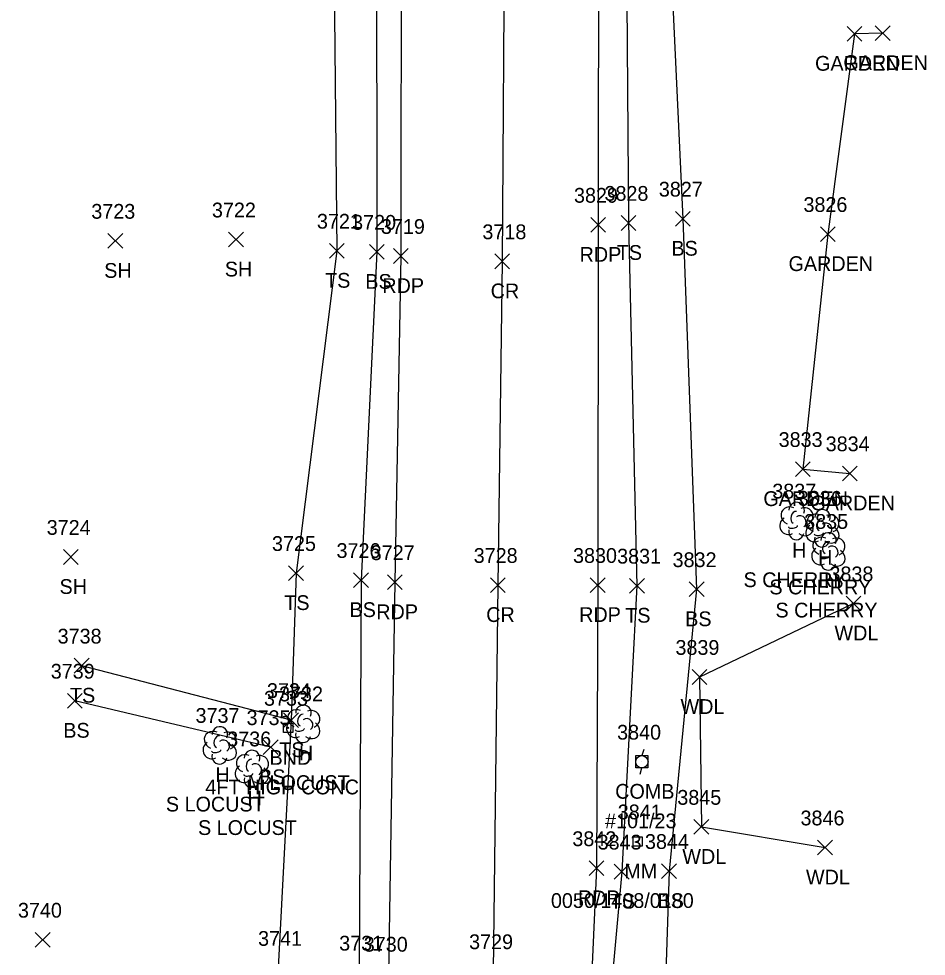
# Model space of a CAD drawing. Extents: x 1678863 to 1683592, y 407783 to 418211.
# Drawn here: x 1680286.8 to 1680409.7, y 414013.2 to 414140.2 of the extents above; entities that cross this region are included whole.
import ezdxf

# ---------------------------------------------------------------- set-up
doc = ezdxf.new("R2010")
doc.units = 0
for name, color, linetype in [('L_A', 7, 'Continuous'), ('L_C', 7, 'Continuous'), ('L_I', 7, 'Continuous'), ('L_TIC', 7, 'Continuous'), ('LAPB', 7, 'Continuous'), ('LAWA', 7, 'Continuous'), ('LELB', 7, 'Continuous'), ('Level 18', 7, 'Continuous'), ('LTD', 7, 'Continuous'), ('M_A', 7, 'Continuous'), ('M_C', 7, 'Continuous'), ('M_I', 7, 'Continuous'), ('P_A', 7, 'Continuous'), ('P_I', 7, 'Continuous'), ('P_TIC', 7, 'Continuous'), ('PET', 7, 'Continuous'), ('PRC', 7, 'Continuous'), ('S_A', 7, 'Continuous'), ('S_C', 7, 'Continuous'), ('S_I', 7, 'Continuous'), ('SRM', 7, 'Continuous'), ('U_A', 7, 'Continuous'), ('U_C', 7, 'Continuous'), ('U_I', 7, 'Continuous'), ('UP', 7, 'Continuous')]:
    doc.layers.add(name, color=color, linetype=linetype)

msp = doc.modelspace()

# ---------------------------------------------------------------- linework, layer by layer
at = {"layer": 'L_TIC'}
for points in [[(1680398.97, 414137.11), (1680400.97, 414139.11)], [(1680400.97, 414137.11), (1680398.97, 414139.11)], [(1680402.8, 414137.21), (1680404.8, 414139.21)], [(1680404.8, 414137.21), (1680402.8, 414139.21)], [(1680375.75, 414112.07), (1680377.75, 414114.07)], [(1680377.75, 414112.07), (1680375.75, 414114.07)], [(1680368.39, 414111.5), (1680370.39, 414113.5)], [(1680370.39, 414111.5), (1680368.39, 414113.5)], [(1680298.91, 414109.07), (1680300.91, 414111.07)], [(1680300.91, 414109.07), (1680298.91, 414111.07)], [(1680315.24, 414109.25), (1680317.24, 414111.25)], [(1680317.24, 414109.25), (1680315.24, 414111.25)], [(1680395.38, 414109.99), (1680397.38, 414111.99)], [(1680397.38, 414109.99), (1680395.38, 414111.99)], [(1680328.9, 414107.73), (1680330.9, 414109.73)], [(1680330.9, 414107.73), (1680328.9, 414109.73)], [(1680334.31, 414107.58), (1680336.31, 414109.58)], [(1680336.31, 414107.58), (1680334.31, 414109.58)], [(1680391.97, 414078.17), (1680393.97, 414080.17)], [(1680393.97, 414078.17), (1680391.97, 414080.17)], [(1680398.34, 414077.59), (1680400.34, 414079.59)], [(1680400.34, 414077.59), (1680398.34, 414079.59)], [(1680292.87, 414066.27), (1680294.87, 414068.27)], [(1680294.87, 414066.27), (1680292.87, 414068.27)], [(1680323.37, 414064.09), (1680325.37, 414066.09)], [(1680325.37, 414064.09), (1680323.37, 414066.09)], [(1680332.17, 414063.14), (1680334.17, 414065.14)], [(1680334.17, 414063.14), (1680332.17, 414065.14)], [(1680369.53, 414062.38), (1680371.53, 414064.38)], [(1680371.53, 414062.38), (1680369.53, 414064.38)], [(1680377.61, 414061.9), (1680379.61, 414063.9)], [(1680379.61, 414061.9), (1680377.61, 414063.9)], [(1680398.85, 414059.98), (1680400.85, 414061.98)], [(1680400.85, 414059.98), (1680398.85, 414061.98)], [(1680294.35, 414051.55), (1680296.35, 414053.55)], [(1680296.35, 414051.55), (1680294.35, 414053.55)], [(1680378.01, 414050.02), (1680380.01, 414052.02)], [(1680380.01, 414050.02), (1680378.01, 414052.02)], [(1680293.42, 414046.8), (1680295.42, 414048.8)], [(1680295.42, 414046.8), (1680293.42, 414048.8)], [(1680322.69, 414044.18), (1680324.69, 414046.18)], [(1680324.69, 414044.18), (1680322.69, 414046.18)], [(1680322.69, 414044.18), (1680324.69, 414046.18)], [(1680324.69, 414044.18), (1680322.69, 414046.18)], [(1680319.93, 414040.51), (1680321.93, 414042.51)], [(1680321.93, 414040.51), (1680319.93, 414042.51)], [(1680378.25, 414029.72), (1680380.25, 414031.72)], [(1680380.25, 414029.72), (1680378.25, 414031.72)], [(1680394.99, 414026.93), (1680396.99, 414028.93)], [(1680396.99, 414026.93), (1680394.99, 414028.93)], [(1680367.46, 414023.66), (1680369.46, 414025.66)], [(1680369.46, 414023.66), (1680367.46, 414025.66)], [(1680373.87, 414023.74), (1680375.87, 414025.74)], [(1680375.87, 414023.74), (1680373.87, 414025.74)], [(1680289.07, 414014.44), (1680291.07, 414016.44)], [(1680291.07, 414014.44), (1680289.07, 414016.44)]]:
    msp.add_lwpolyline(points, dxfattribs=at)
at = {"layer": 'LAPB'}
msp.add_lwpolyline([(1680403.8, 414138.21), (1680399.97, 414138.11), (1680396.38, 414110.99), (1680392.97, 414079.17), (1680399.34, 414078.59)], dxfattribs=at)
at = {"layer": 'LAWA'}
msp.add_lwpolyline([(1680399.85, 414060.98), (1680379.01, 414051.02), (1680379.25, 414030.72), (1680395.99, 414027.93)], dxfattribs=at)
at = {"layer": 'LELB'}
for points in [[(1680328.8, 414196.16), (1680329.42, 414154.35), (1680329.9, 414108.73), (1680324.37, 414065.09), (1680323.69, 414045.18), (1680321.93, 414011.62), (1680327.59, 413969.26), (1680329.3, 413913), (1680328.66, 413864.29), (1680326.97, 413811.9), (1680324.77, 413763.09), (1680322.28, 413714.15), (1680319.32, 413666.59), (1680317.19, 413631.47), (1680315.04, 413584.83), (1680311.9, 413541.88), (1680311.77, 413525.72)], [(1680403.42, 414194.2), (1680375.77, 414192.66), (1680372.37, 414177.98), (1680369.07, 414154.67), (1680369.39, 414112.5), (1680370.53, 414063.38), (1680368.46, 414024.66), (1680365.5, 413991.85), (1680365.44, 413945.36), (1680370.21, 413932.01), (1680377.04, 413920.32), (1680385.43, 413914.53), (1680407.22, 413912.79)], [(1680333.49, 414185.64), (1680335.28, 414154.34), (1680335.31, 414108.58), (1680333.17, 414064.14), (1680332.9, 414010.98), (1680327.01, 414005.42), (1680327.59, 413969.26), (1680324.87, 413913.45), (1680326.11, 413864.17), (1680324.22, 413811.96), (1680322.23, 413763.08), (1680318.76, 413714.44), (1680316.65, 413667.05), (1680314.69, 413647.98), (1680313.33, 413619.55), (1680312.59, 413608.22), (1680310.92, 413608.34)], [(1680407.25, 414170.31), (1680379.88, 414177.49), (1680374.85, 414153.63), (1680376.75, 414113.07), (1680378.61, 414062.9), (1680374.87, 414024.74), (1680373.8, 413991.79), (1680373.83, 413944.93), (1680381.72, 413925.78)], [(1680323.69, 414045.18), (1680295.35, 414052.55)], [(1680320.93, 414041.51), (1680294.42, 414047.8)]]:
    msp.add_lwpolyline(points, dxfattribs=at)
at = {"layer": 'Level 18'}
msp.add_lwpolyline([(1680322.67, 414044.76), (1680323.92, 414044.76), (1680323.92, 414043.51), (1680322.67, 414043.51)], close=True, dxfattribs=at)
msp.add_circle((1680323.29, 414044.13), 0.0833, dxfattribs=at)
at = {"layer": 'LTD'}
for p, q in [((1680392.11, 414072.19), (1680392.11, 414072.19)), ((1680392.11, 414072.19), (1680392.11, 414072.19)), ((1680395.61, 414071.21), (1680395.61, 414071.21)), ((1680395.61, 414071.21), (1680395.61, 414071.21)), ((1680396.43, 414068.08), (1680396.43, 414068.08)), ((1680396.43, 414068.08), (1680396.43, 414068.08)), ((1680325.32, 414044.72), (1680325.32, 414044.72)), ((1680325.32, 414044.72), (1680325.32, 414044.72)), ((1680314.02, 414041.81), (1680314.02, 414041.81)), ((1680314.02, 414041.81), (1680314.02, 414041.81)), ((1680318.37, 414038.63), (1680318.37, 414038.63)), ((1680318.37, 414038.63), (1680318.37, 414038.63))]:
    msp.add_line(p, q, dxfattribs=at)
for centre in [(1680392.15, 414073.63), (1680395.66, 414072.64), (1680396.47, 414069.51), (1680325.37, 414046.16), (1680314.06, 414043.24), (1680318.41, 414040.06)]:
    msp.add_arc(centre, 1.05, 335.5272, 180.9563, dxfattribs=at)
for centre, major_axis, ratio, start_param, end_param in [((1680391.32, 414072.86), (1.21, -0.51), 0.895232, 1.570796, 4.712389), ((1680391.9, 414072.65), (-0.208, -0.792), 0.645439, 3.141593, 6.283185), ((1680392.61, 414072.02), (-0.5, 0.667), 0.989748, 3.141593, 6.283185), ((1680393.15, 414072.77), (-1.14, -0.48), 0.949671, 1.570796, 4.712389), ((1680394.82, 414071.87), (1.21, -0.51), 0.895232, 1.570796, 4.712389), ((1680396.65, 414071.79), (-1.14, -0.48), 0.949671, 1.570796, 4.712389), ((1680391.02, 414071.48), (0.58, -1.04), 0.959034, 3.141593, 6.283185), ((1680393.11, 414071.36), (-1.09, 0.79), 0.841452, 1.570796, 4.712389), ((1680395.4, 414071.66), (-0.208, -0.792), 0.645439, 3.141593, 6.283185), ((1680396.11, 414071.04), (-0.5, 0.667), 0.989748, 3.141593, 6.283185), ((1680392.11, 414070.69), (0.26, 1.06), 0.942809, 1.570796, 4.712389), ((1680391.65, 414071.44), (-0.625, -0.083), 0.423636, 0, 3.141593), ((1680394.53, 414070.5), (0.58, -1.04), 0.959034, 3.141593, 6.283185), ((1680395.15, 414070.46), (-0.625, -0.083), 0.423636, 0, 3.141593), ((1680396.61, 414070.37), (-1.09, 0.79), 0.841452, 1.570796, 4.712389), ((1680395.63, 414068.75), (1.21, -0.51), 0.895232, 1.570796, 4.712389), ((1680395.61, 414069.71), (0.26, 1.06), 0.942809, 1.570796, 4.712389), ((1680396.22, 414068.54), (-0.208, -0.792), 0.645439, 3.141593, 6.283185), ((1680397.47, 414068.66), (-1.14, -0.48), 0.949671, 1.570796, 4.712389), ((1680395.34, 414067.37), (0.58, -1.04), 0.959034, 3.141593, 6.283185), ((1680396.93, 414067.91), (-0.5, 0.667), 0.989748, 3.141593, 6.283185), ((1680397.43, 414067.25), (-1.09, 0.79), 0.841452, 1.570796, 4.712389), ((1680396.43, 414066.58), (0.26, 1.06), 0.942809, 1.570796, 4.712389), ((1680395.97, 414067.33), (-0.625, -0.083), 0.423636, 0, 3.141593), ((1680324.53, 414045.39), (1.21, -0.51), 0.895232, 1.570796, 4.712389), ((1680326.37, 414045.31), (-1.14, -0.48), 0.949671, 1.570796, 4.712389), ((1680324.24, 414044.01), (0.58, -1.04), 0.959034, 3.141593, 6.283185), ((1680325.12, 414045.18), (-0.208, -0.792), 0.645439, 3.141593, 6.283185), ((1680325.82, 414044.56), (-0.5, 0.667), 0.989748, 3.141593, 6.283185), ((1680313.23, 414042.47), (1.21, -0.51), 0.895232, 1.570796, 4.712389), ((1680315.06, 414042.39), (-1.14, -0.48), 0.949671, 1.570796, 4.712389), ((1680324.87, 414043.97), (-0.625, -0.083), 0.423636, 0, 3.141593), ((1680326.32, 414043.89), (-1.09, 0.79), 0.841452, 1.570796, 4.712389), ((1680313.81, 414042.27), (-0.208, -0.792), 0.645439, 3.141593, 6.283185), ((1680314.52, 414041.64), (-0.5, 0.667), 0.989748, 3.141593, 6.283185), ((1680325.33, 414043.22), (0.26, 1.06), 0.942809, 1.570796, 4.712389), ((1680312.93, 414041.1), (0.58, -1.04), 0.959034, 3.141593, 6.283185), ((1680315.02, 414040.97), (-1.09, 0.79), 0.841452, 1.570796, 4.712389), ((1680314.02, 414040.31), (0.26, 1.06), 0.942809, 1.570796, 4.712389), ((1680313.56, 414041.06), (-0.625, -0.083), 0.423636, 0, 3.141593), ((1680317.58, 414039.29), (1.21, -0.51), 0.895232, 1.570796, 4.712389), ((1680318.16, 414039.08), (-0.208, -0.792), 0.645439, 3.141593, 6.283185), ((1680319.41, 414039.21), (-1.14, -0.48), 0.949671, 1.570796, 4.712389), ((1680317.28, 414037.92), (0.58, -1.04), 0.959034, 3.141593, 6.283185), ((1680318.87, 414038.46), (-0.5, 0.667), 0.989748, 3.141593, 6.283185), ((1680319.37, 414037.79), (-1.09, 0.79), 0.841452, 1.570796, 4.712389), ((1680317.91, 414037.88), (-0.625, -0.083), 0.423636, 0, 3.141593), ((1680318.37, 414037.13), (0.26, 1.06), 0.942809, 1.570796, 4.712389)]:
    msp.add_ellipse(centre, major_axis=major_axis, ratio=ratio, start_param=start_param, end_param=end_param, dxfattribs=at)
at = {"layer": 'P_TIC'}
for points in [[(1680364.27, 414111.24), (1680366.27, 414113.24)], [(1680366.27, 414111.24), (1680364.27, 414113.24)], [(1680337.56, 414107.02), (1680339.56, 414109.02)], [(1680339.56, 414107.02), (1680337.56, 414109.02)], [(1680351.29, 414106.3), (1680353.29, 414108.3)], [(1680353.29, 414106.3), (1680351.29, 414108.3)], [(1680336.74, 414062.85), (1680338.74, 414064.85)], [(1680338.74, 414062.85), (1680336.74, 414064.85)], [(1680350.68, 414062.47), (1680352.68, 414064.47)], [(1680352.68, 414062.47), (1680350.68, 414064.47)], [(1680364.21, 414062.47), (1680366.21, 414064.47)], [(1680366.21, 414062.47), (1680364.21, 414064.47)], [(1680364.04, 414024.12), (1680366.04, 414026.12)], [(1680366.04, 414024.12), (1680364.04, 414026.12)]]:
    msp.add_lwpolyline(points, dxfattribs=at)
at = {"layer": 'PET'}
for points in [[(1680381.08, 414523.52), (1680377.37, 414484.42), (1680374.62, 414454.23), (1680371.51, 414409.56), (1680369.24, 414383.65), (1680367.95, 414358.18), (1680366.36, 414325.33), (1680365.57, 414297.67), (1680364.85, 414250.18), (1680365.42, 414223.25), (1680365.56, 414192.1), (1680365.33, 414154.78), (1680365.27, 414112.24), (1680365.21, 414063.47), (1680365.04, 414025.12), (1680363.57, 413992.05)], [(1680353.79, 414516.76), (1680349.58, 414483.99), (1680348.61, 414464.8), (1680345.73, 414428.49), (1680343.44, 414395.15), (1680341.48, 414359.15), (1680340.11, 414318.48), (1680339.2, 414277.58), (1680338.5, 414235.77), (1680338.36, 414193.46), (1680338.62, 414154.8), (1680338.56, 414108.02), (1680337.74, 414063.85), (1680336.89, 414010.83)]]:
    msp.add_lwpolyline(points, dxfattribs=at)
at = {"layer": 'PRC'}
msp.add_lwpolyline([(1680367.38, 414511.69), (1680362.63, 414458.59), (1680358.43, 414409.68), (1680355.09, 414358.78), (1680353.38, 414317.32), (1680352.61, 414276.5), (1680352.51, 414230.08), (1680352.43, 414192.18), (1680352.6, 414155.61), (1680352.29, 414107.3), (1680351.68, 414063.47), (1680351.07, 414011.17)], dxfattribs=at)
at = {"layer": 'SRM'}
msp.add_lwpolyline([(1680370, 414029.37), (1680371.25, 414029.37), (1680371.25, 414028.12), (1680370, 414028.12)], close=True, dxfattribs=at)
msp.add_circle((1680370.62, 414028.75), 0.0833, dxfattribs=at)
at = {"layer": 'UP'}
for p, q in [((1680371.44, 414041.2), (1680371.19, 414040.37)), ((1680370.36, 414038.7), (1680370.36, 414040.37)), ((1680370.36, 414040.37), (1680372.02, 414040.37)), ((1680372.02, 414040.37), (1680372.02, 414038.7)), ((1680372.02, 414038.7), (1680370.36, 414038.7)), ((1680370.94, 414037.87), (1680371.19, 414038.7)), ((1680371.19, 414039.54), (1680371.19, 414039.54))]:
    msp.add_line(p, q, dxfattribs=at)
msp.add_circle((1680371.19, 414039.54), 0.833, dxfattribs=at)

# ---------------------------------------------------------------- texts
at = {"layer": 'L_A'}
for s, p in [('GARDEN', (1680394.64, 414133.11)), ('GARDEN', (1680398.47, 414133.21)), ('BS', (1680375.19, 414108.07)), ('TS', (1680367.8, 414107.5)), ('SH', (1680314.73, 414105.25)), ('GARDEN', (1680391.05, 414105.99)), ('SH', (1680298.4, 414105.07)), ('TS', (1680328.31, 414103.73)), ('BS', (1680333.75, 414103.58)), ('GARDEN', (1680387.64, 414074.17)), ('GARDEN', (1680394.01, 414073.59)), ('H', (1680391.54, 414067.19)), ('H', (1680395.05, 414066.21)), ('SH', (1680292.35, 414062.27)), ('H', (1680395.86, 414063.08)), ('TS', (1680322.78, 414060.09)), ('BS', (1680331.61, 414059.14)), ('TS', (1680368.94, 414058.38)), ('BS', (1680377.06, 414057.9)), ('WDL', (1680397.27, 414055.98)), ('TS', (1680293.76, 414047.55)), ('WDL', (1680376.43, 414046.02)), ('BS', (1680292.86, 414042.8)), ('TS', (1680322.1, 414040.18)), ('TS', (1680322.1, 414040.18)), ('H', (1680324.76, 414039.72)), ('H', (1680313.45, 414036.81)), ('BS', (1680319.37, 414036.51)), ('H', (1680317.8, 414033.63)), ('WDL', (1680376.67, 414025.72)), ('WDL', (1680393.41, 414022.93)), ('TS', (1680366.87, 414019.66)), ('BS', (1680373.31, 414019.74))]:
    msp.add_text(s, height=2, dxfattribs=at).set_placement(p)
at = {"layer": 'L_C'}
for s, p in [('S CHERRY', (1680384.96, 414063.19)), ('S CHERRY', (1680388.46, 414062.21)), ('S CHERRY', (1680389.28, 414059.08)), ('M LOCUST', (1680317.81, 414035.72)), ('S LOCUST', (1680306.75, 414032.81)), ('S LOCUST', (1680311.1, 414029.63))]:
    msp.add_text(s, height=2, dxfattribs=at).set_placement(p)
at = {"layer": 'L_I'}
for s, p in [('3828', (1680366.13, 414115.5)), ('3827', (1680373.49, 414116.07)), ('3723', (1680296.65, 414113.07)), ('3722', (1680312.98, 414113.25)), ('3826', (1680393.07, 414113.99)), ('3721', (1680327.2, 414111.73)), ('3720', (1680331.96, 414111.58)), ('3833', (1680389.71, 414082.17)), ('3834', (1680396.08, 414081.59)), ('3837', (1680388.85, 414075.19)), ('3836', (1680392.3, 414074.21)), ('3835', (1680393.17, 414071.08)), ('3724', (1680290.61, 414070.27)), ('3725', (1680321.11, 414068.09)), ('3726', (1680329.85, 414067.14)), ('3831', (1680367.84, 414066.38)), ('3832', (1680375.35, 414065.9)), ('3838', (1680396.59, 414063.98)), ('3738', (1680292.09, 414055.55)), ('3839', (1680375.74, 414054.02)), ('3739', (1680291.16, 414050.8)), ('3734', (1680320.43, 414048.18)), ('3734', (1680320.43, 414048.18)), ('3732', (1680322.07, 414047.72)), ('3737', (1680310.76, 414044.81)), ('3735', (1680317.67, 414044.51)), ('3736', (1680315.05, 414041.63)), ('3845', (1680375.99, 414033.72)), ('3846', (1680392.67, 414030.93)), ('3843', (1680365.2, 414027.66)), ('3844', (1680371.61, 414027.74)), ('3740', (1680286.72, 414018.44)), ('3741', (1680319.23, 414014.62)), ('3731', (1680330.21, 414013.98))]:
    msp.add_text(s, height=2, dxfattribs=at).set_placement(p)
at = {"layer": 'M_A'}
msp.add_text('BND', height=2, dxfattribs=at).set_placement((1680320.78, 414039.13))
at = {"layer": 'M_C'}
msp.add_text('4FT HIGH CONC', height=2, dxfattribs=at).set_placement((1680312.09, 414035.13))
at = {"layer": 'M_I'}
msp.add_text('3733', height=2, dxfattribs=at).set_placement((1680320.03, 414047.13))
at = {"layer": 'P_A'}
for s, p in [('RDP', (1680362.76, 414107.24)), ('RDP', (1680336.05, 414103.02)), ('CR', (1680350.72, 414102.3)), ('RDP', (1680335.23, 414058.85)), ('CR', (1680350.12, 414058.47)), ('RDP', (1680362.7, 414058.47)), ('RDP', (1680362.53, 414020.12))]:
    msp.add_text(s, height=2, dxfattribs=at).set_placement(p)
at = {"layer": 'P_I'}
for s, p in [('3829', (1680362, 414115.24)), ('3719', (1680335.86, 414111.02)), ('3718', (1680349.6, 414110.3)), ('3727', (1680334.48, 414066.85)), ('3728', (1680348.42, 414066.47)), ('3830', (1680361.87, 414066.47)), ('3842', (1680361.78, 414028.12)), ('3730', (1680333.54, 414013.83)), ('3729', (1680347.8, 414014.17))]:
    msp.add_text(s, height=2, dxfattribs=at).set_placement(p)
at = {"layer": 'S_A'}
msp.add_text('MM', height=2, dxfattribs=at).set_placement((1680368.81, 414023.75))
at = {"layer": 'S_C'}
msp.add_text('0050/1408/0180', height=2, dxfattribs=at).set_placement((1680358.88, 414019.75))
at = {"layer": 'S_I'}
msp.add_text('3841', height=2, dxfattribs=at).set_placement((1680367.93, 414031.75))
at = {"layer": 'U_A'}
msp.add_text('COMB', height=2, dxfattribs=at).set_placement((1680367.58, 414034.54))
at = {"layer": 'U_C'}
msp.add_text('#101/23', height=2, dxfattribs=at).set_placement((1680366.21, 414030.54))
at = {"layer": 'U_I'}
msp.add_text('3840', height=2, dxfattribs=at).set_placement((1680367.84, 414042.54))

doc.saveas('drawing.dxf')
